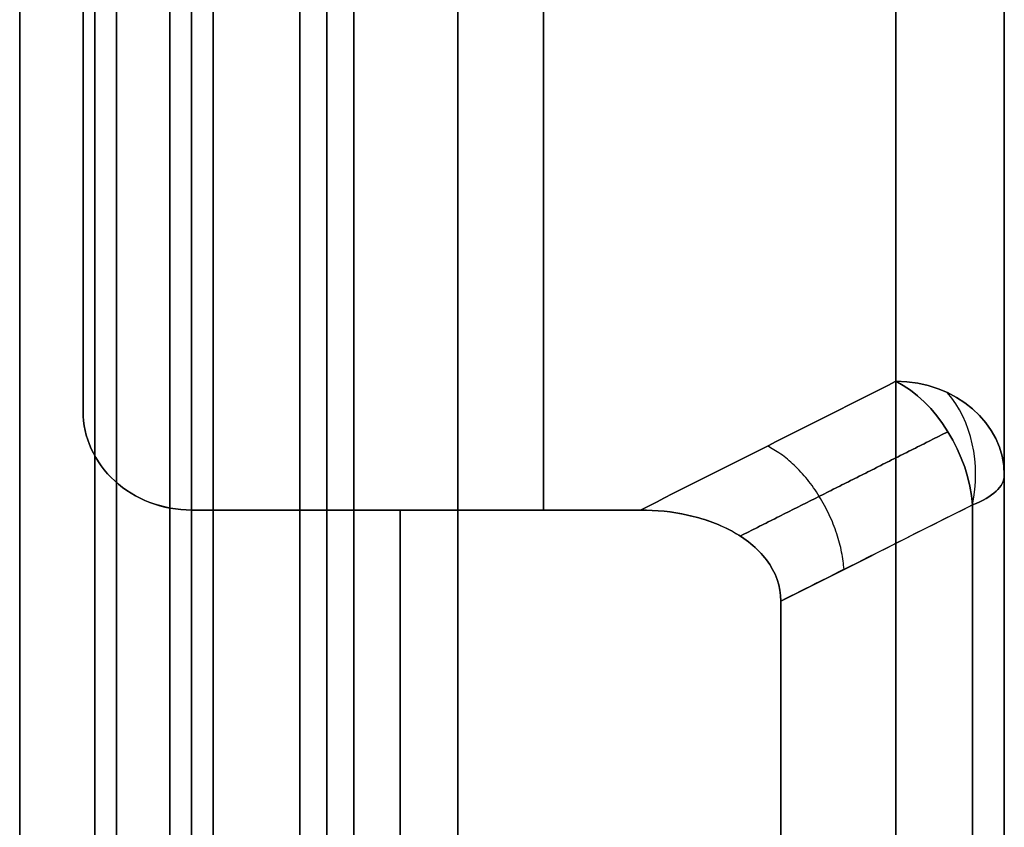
# Model space of a CAD drawing. Header units: millimetres. Extents: x -105 to 152, y -114 to 65.
# Tile 279 of 301: x 95.49 to 104.58, y 11.69 to 19.15. Entities that reach past the tile are written whole.
import ezdxf

# ---------------------------------------------------------------- set-up
doc = ezdxf.new("R2010")
doc.units = ezdxf.units.MM
doc.layers.add('Layer 01', color=7, linetype='Continuous', true_color=0x000000)

# ---------------------------------------------------------------- blocks, each defined once
blk = doc.blocks.new('Block 02')
at = {"layer": 'Layer 01'}
for p, q in [((96.076, 28, 48.4974), (96.076, 17.9693, 31.1238)), ((96.076, 28, -48.4974), (96.076, 17.9693, -31.1238)), ((97.076, 24.6515, 50.1976), (97.076, 14.6236, 32.8289)), ((100.326, 24.6515, 50.1976), (100.326, 14.6236, 32.8289)), ((100.326, 14.6236, -32.8289), (100.326, 24.6515, -50.1976)), ((104.576, -22.5872, -48.6221), (104.576, 22.5872, -48.6221)), ((104.576, -20.8964, 45.6937), (104.576, 20.8964, 45.6937))]:
    blk.add_line(p, q, dxfattribs=at)
at = {"layer": 'Layer 01', "extrusion": (-1, 3.43217e-14, -1.94826e-15)}
blk.add_arc((0, 0, -98.576), 62, 90, 270, dxfattribs=at)
at = {"layer": 'Layer 01', "extrusion": (1, 0, 0)}
for radius in [61.5, 60, 35.9386]:
    blk.add_arc((0, 0, 95.4917), radius, 270, 90, dxfattribs=at)
at = {"layer": 'Layer 01', "extrusion": (1, -3.43217e-14, 2.25655e-15)}
blk.add_arc((0, 0, 96.3839), 61.5, 270, 90, dxfattribs=at)
at = {"layer": 'Layer 01', "extrusion": (-1, 3.43217e-14, -2.19517e-15)}
blk.add_arc((0, 0, -97.276), 61.5, 90, 270, dxfattribs=at)
at = {"layer": 'Layer 01', "extrusion": (1, -3.43217e-14, 1.9641e-15)}
blk.add_arc((0, 0, 98.076), 61.5, 270, 90, dxfattribs=at)
at = {"layer": 'Layer 01', "extrusion": (-1, 3.09204e-29, 0)}
for centre, radius in [((0, 0, -98.326), 61.5), ((0, 0, -96.1839), 60)]:
    blk.add_arc(centre, radius, 90, 270, dxfattribs=at)
at = {"layer": 'Layer 01', "extrusion": (-1, 3.09859e-29, -1.15535e-16)}
blk.add_arc((0, 0, -98.576), 61.5, 90, 270, dxfattribs=at)
at = {"layer": 'Layer 01', "extrusion": (1, -3.09204e-29, -1.15912e-16)}
blk.add_arc((0, 0, 97.076), 61.3, 270, 90, dxfattribs=at)
at = {"layer": 'Layer 01', "extrusion": (-1, 3.09204e-29, 9.24197e-30)}
for centre, radius, start, end in [((0, 0, -97.076), 61.3, 90, 270), ((0, 0, -104.576), 56, 90, 115.13424), ((0, 0, -104.576), 56, 244.86576, 295.13424)]:
    blk.add_arc(centre, radius, start, end, dxfattribs=at)
at = {"layer": 'Layer 01', "extrusion": (1, -3.09204e-29, -1.1803e-16)}
blk.add_arc((0, 0, 97.076), 60.2, 270, 90, dxfattribs=at)
at = {"layer": 'Layer 01', "extrusion": (-1, 3.09204e-29, 1.01621e-44)}
blk.add_arc((0, 0, -96.876), 60, 90, 270, dxfattribs=at)
at = {"layer": 'Layer 01', "extrusion": (1, -1.69862e-16, 2.05437e-14)}
blk.add_arc((0, 0, 95.4917), 57, 270, 295.93409, dxfattribs=at)
at = {"layer": 'Layer 01', "extrusion": (1, 3.9905e-15, -1.7174e-14)}
blk.add_arc((0, 0, 95.4917), 57, 64.06591, 115.93409, dxfattribs=at)
at = {"layer": 'Layer 01', "extrusion": (1, -3.09204e-29, 0)}
for start, end in [(270, 295.13424), (64.86576, 115.13424)]:
    blk.add_arc((0, 0, 99.5339), 57, start, end, dxfattribs=at)
at = {"layer": 'Layer 01', "extrusion": (-1, -1.11838e-15, -2.38377e-15)}
blk.add_arc((0, 0, -103.576), 57, 90, 115.13424, dxfattribs=at)
at = {"layer": 'Layer 01', "extrusion": (-1, 2.53422e-29, -1.13681e-28)}
blk.add_arc((0, 0, -103.576), 57, 244.86576, 270, dxfattribs=at)
at = {"layer": 'Layer 01', "extrusion": (-1, 1.13835e-15, 2.42634e-15)}
blk.add_arc((0, 0, -104.576), 56, 90, 115.13424, dxfattribs=at)
at = {"layer": 'Layer 01', "extrusion": (-1, -2.05188e-43, -1.96248e-29)}
blk.add_arc((0, 0, -104.576), 56, 244.86576, 295.13424, dxfattribs=at)
at = {"layer": 'Layer 01', "extrusion": (-1, 3.54265e-14, 1.98587e-13)}
blk.add_arc((0, 435, -98.576), 500, 267.427018, 270, dxfattribs=at)
at = {"layer": 'Layer 01', "extrusion": (1, -3.45017e-14, -8.0637e-15)}
blk.add_arc((0.0002, 435.0011, 98.576), 500.0011, 267.426539, 272.572955, dxfattribs=at)
at = {"layer": 'Layer 01', "extrusion": (-1, 1.90714e-14, 2.7865e-14)}
blk.add_arc((0, 0, -96.076), 35.9386, 115.61148, 124.38852, dxfattribs=at)
at = {"layer": 'Layer 01', "extrusion": (-1, 1.45961e-14, -3.04488e-14)}
blk.add_arc((0, 0, -96.076), 35.9386, 235.61148, 244.38852, dxfattribs=at)
at = {"layer": 'Layer 01', "extrusion": (8.81802e-15, 0.5, 0.866025)}
blk.add_arc((-103.576, 4.75, 38.1194), 1, 180, 270, dxfattribs=at)
at = {"layer": 'Layer 01', "extrusion": (4.27436e-15, 0.5, -0.866025)}
blk.add_arc((-103.576, -4.75, 38.1194), 1, 90, 180, dxfattribs=at)
at = {"layer": 'Layer 01', "extrusion": (-0.704378, -0.354913, 0.614727)}
blk.add_arc((33.2591, 33.0836, -100.0148), 1, 55.67598, 140.6599, dxfattribs=at)
at = {"layer": 'Layer 01', "extrusion": (-0.704378, -0.354913, -0.614727)}
blk.add_arc((33.2591, -33.0836, -100.0148), 1, 219.3401, 304.32402, dxfattribs=at)
at = {"layer": 'Layer 01', "extrusion": (-0.677536, 3.35842e-15, 0.735489)}
blk.add_arc((-14.9461, 52.2028, -96.2036), 1, 74.0309, 139.56465, dxfattribs=at)
at = {"layer": 'Layer 01', "extrusion": (0.677536, 2.13718e-15, 0.735489)}
blk.add_arc((14.9461, -52.2028, 96.2036), 1, 254.0309, 319.56465, dxfattribs=at)
at = {"layer": 'Layer 01', "extrusion": (7.0125e-15, -0.921205, 0.389077)}
blk.add_arc((103.576, 38.4142), 1, 315, 0, dxfattribs=at)
at = {"layer": 'Layer 01', "extrusion": (-3.13667e-14, -0.921205, -0.389077)}
blk.add_arc((103.576, -38.4142), 1, 360, 45, dxfattribs=at)
at = {"layer": 'Layer 01', "extrusion": (1, -1.57656e-29, -4.69495e-15)}
blk.add_arc((0, 0, 104.576), 38.4142, 67.10293, 90, dxfattribs=at)
at = {"layer": 'Layer 01', "extrusion": (1, 3.25242e-43, 3.10972e-29)}
blk.add_arc((0, 0, 104.576), 38.4142, 247.10293, 292.89707, dxfattribs=at)
at = {"layer": 'Layer 01', "extrusion": (-1, 2.02707e-16, -8.56505e-15)}
blk.add_arc((0, 0, -104.2831), 37.7071, 90, 112.89707, dxfattribs=at)
at = {"layer": 'Layer 01', "extrusion": (-1, -2.02707e-16, -8.56505e-15)}
blk.add_arc((0, 0, -104.2831), 37.7071, 247.10293, 270, dxfattribs=at)
at = {"layer": 'Layer 01', "extrusion": (-1, 0, 0)}
for start, end in [(90, 114.0106), (245.9894, 270)]:
    blk.add_arc((0, 0, -99.0032), 35.9386, start, end, dxfattribs=at)
at = {"layer": 'Layer 01', "extrusion": (-1, -4.99327e-27, 5.07778e-12)}
blk.add_arc((0, 0, -102.5147), 35.9386, 247.4476, 270, dxfattribs=at)
at = {"layer": 'Layer 01', "extrusion": (-1, 1.98317e-15, 4.77544e-15)}
blk.add_arc((0, 0, -102.5147), 35.9386, 90, 112.5524, dxfattribs=at)
at = {"layer": 'Layer 01'}
for points, degree in [([(96.076, 15.5351, 32.4075), (96.076, 20.5599, 41.1107), (96.076, 25.5846, 49.8139)], 2), ([(96.076, 25.5846, -49.8139), (96.076, 20.5599, -41.1107), (96.076, 15.5351, -32.4075)], 2), ([(97.076, 14.6236, 32.8289), (97.076, 19.6376, 41.5133), (97.076, 24.6515, 50.1976)], 2), ([(97.076, 24.6515, -50.1976), (97.076, 19.6376, -41.5133), (97.076, 14.6236, -32.8289)], 2), ([(103.576, 24.6515, 50.1976), (103.576, 20.2318, 42.5425), (103.576, 15.8121, 34.8874)], 2), ([(103.576, 15.8121, -34.8874), (103.576, 20.2318, -42.5425), (103.576, 24.6515, -50.1976)], 2), ([(104.576, 23.7855, 50.6976), (104.576, 19.3658, 43.0425), (104.576, 14.9461, 35.3874)], 2), ([(104.576, 14.9461, -35.3874), (104.576, 19.3658, -43.0425), (104.576, 23.7855, -50.6976)], 2), ([(103.576, 15.8121, 34.8874), (102.79, 15.416, 34.2014), (102.0042, 15.0199, 33.5152), (101.2185, 14.6236, 32.8289)], 3), ([(101.2185, 14.6236, -32.8289), (102.0042, 15.0199, -33.5152), (102.79, 15.416, -34.2014), (103.576, 15.8121, -34.8874)], 3), ([(102.5147, 13.7835, -33.1904), (103.1041, 14.0793, -33.7057), (103.6936, 14.3751, -34.2209), (104.2831, 14.671, -34.736)], 3), ([(101.2185, 14.6236, 32.8289), (99.1473, 14.6236, 32.8289), (97.076, 14.6236, 32.8289)], 2), ([(97.076, 14.6236, -32.8289), (99.1473, 14.6236, -32.8289), (101.2185, 14.6236, -32.8289)], 2)]:
    blk.add_open_spline(points, degree=degree, dxfattribs=at)
for points, knots in [([(97.076, 14.6236, 32.8289), (96.8114, 14.6236, 32.8289), (96.5524, 14.7239, 32.7845), (96.276, 14.9772, 32.6692), (96.2021, 15.0782, 32.6228), (96.1019, 15.2984, 32.5201), (96.076, 15.4159, 32.4646), (96.076, 15.5351, 32.4075)], [0, 0, 0, 0, 0.799529, 0.799529, 1.199293, 1.199293, 1.599058, 1.599058, 1.599058, 1.599058]), ([(96.076, 15.5351, -32.4075), (96.076, 15.4172, -32.464), (96.1022, 15.2979, -32.5204), (96.2016, 15.0791, -32.6224), (96.276, 14.9773, -32.6692), (96.4602, 14.8084, -32.7461), (96.5712, 14.7401, -32.7768), (96.8136, 14.6477, -32.8182), (96.9436, 14.6236, -32.8289), (97.076, 14.6236, -32.8289)], [0, 0, 0, 0, 0.39599, 0.39599, 0.79198, 0.79198, 1.18797, 1.18797, 1.583961, 1.583961, 1.583961, 1.583961]), ([(104.2831, 14.671, 34.736), (103.8135, 14.4353, 34.3257), (103.3439, 14.1997, 33.9153), (102.8744, 13.964, 33.5049), (102.7545, 13.9038, 33.4), (102.6346, 13.8437, 33.2952), (102.5147, 13.7835, 33.1904)], [0, 0, 0, 0, 2, 2, 2, 2.510781, 2.510781, 2.510781, 2.510781]), ([(102.5147, 13.7835, 33.1904), (102.5147, 13.9203, 33.1336), (102.4655, 14.0523, 33.0777), (102.2989, 14.2738, 32.9827), (102.1848, 14.3628, 32.9439), (101.932, 14.4991, 32.8841), (101.796, 14.5462, 32.8633), (101.5104, 14.6091, 32.8354), (101.3654, 14.6236, 32.8289), (101.2185, 14.6236, 32.8289)], [0, 0, 0, 0, 0.441948, 0.441948, 0.883896, 0.883896, 1.325844, 1.325844, 1.767791, 1.767791, 1.767791, 1.767791]), ([(101.2185, 14.6236, -32.8289), (101.3654, 14.6236, -32.8289), (101.5101, 14.6091, -32.8354), (101.7945, 14.5466, -32.8631), (101.9321, 14.4991, -32.8842), (102.1843, 14.3631, -32.9438), (102.2987, 14.274, -32.9826), (102.4655, 14.0523, -33.0777), (102.5147, 13.9203, -33.1336), (102.5147, 13.7835, -33.1904)], [0, 0, 0, 0, 0.441944, 0.441944, 0.883888, 0.883888, 1.325832, 1.325832, 1.767775, 1.767775, 1.767775, 1.767775])]:
    blk.add_open_spline(points, degree=3, knots=knots, dxfattribs=at)
for points, weights, degree in [([(102.1392, 14.3834, -32.9349), (102.7781, 14.7046, -33.4924), (103.4168, 15.0258, -34.0496), (104.0555, 15.3468, -34.6066)], [0.869463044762, 0.869190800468, 0.868932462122, 0.868686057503], 3), ([(104.0555, 15.3468, 34.6066), (103.4168, 15.0258, 34.0496), (102.7781, 14.7046, 33.4924), (102.1392, 14.3834, 32.9349)], [0.868686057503, 0.868932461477, 0.869190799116, 0.869463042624], 3), ([(103.0972, 14.0758, -33.6996), (103.0386, 14.8927, -33.295), (102.3901, 15.2144, -33.8521)], [0.999999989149, 0.738315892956, 0.999999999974], 2), ([(103.0972, 14.0758, 33.6996), (103.0386, 14.8927, 33.295), (102.3901, 15.2144, 33.8521)], [0.999999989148, 0.738315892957, 0.999999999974], 2)]:
    blk.add_rational_spline(points, weights, degree=degree, dxfattribs=at)

msp = doc.modelspace()

# ---------------------------------------------------------------- block references
at = {"layer": 'Layer 01'}
msp.add_blockref('Block 02', (0, 0), dxfattribs=at)

doc.saveas('drawing.dxf')
